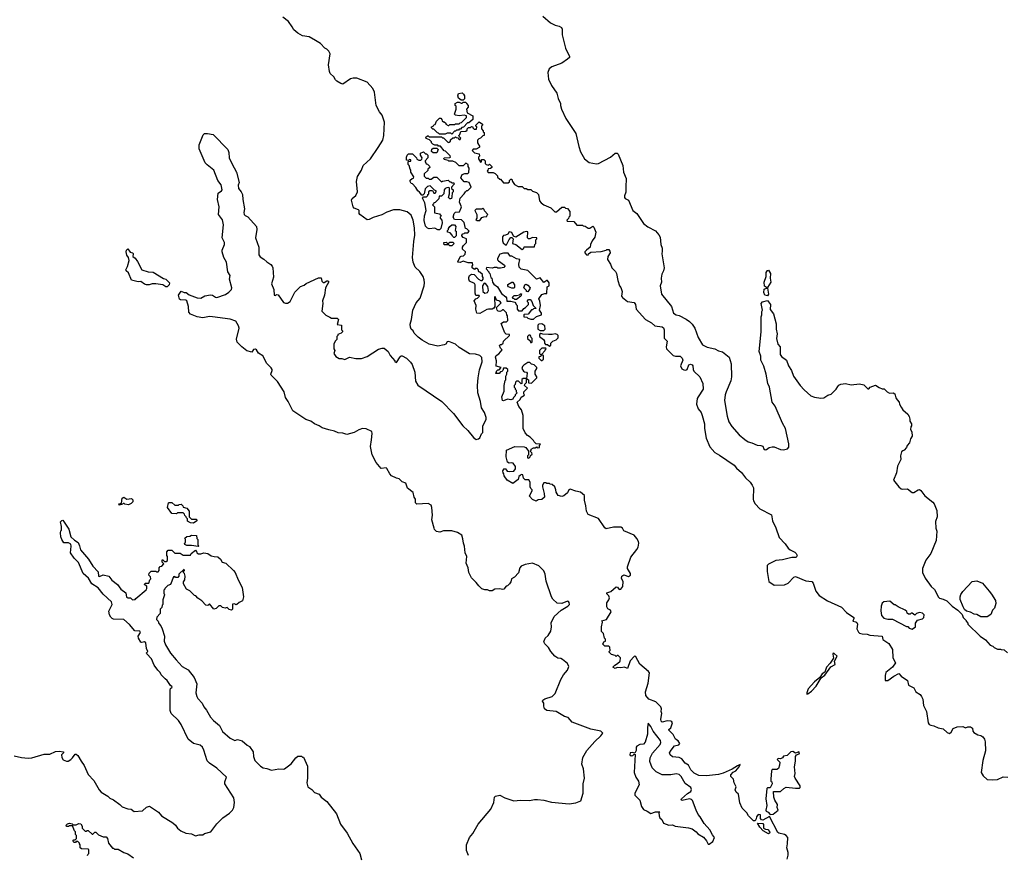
# Model space of a CAD drawing. Extents: x 1862350 to 2057294, y 212041 to 437318.
# Tile 260 of 301: x 1953005 to 1963487, y 386575 to 395467. Entities that reach past the tile are written whole.
import ezdxf

# ---------------------------------------------------------------- set-up
doc = ezdxf.new("R2010")
doc.units = 0

msp = doc.modelspace()

# ---------------------------------------------------------------- linework, layer by layer
at = {"layer": '0CON10XD'}
for points in [[(1955312, 393845), (1955342, 393735), (1955329, 393705), (1955335, 393672), (1955364, 393635), (1955378, 393605), (1955380, 393555), (1955398, 393455), (1955390, 393415), (1955393, 393395), (1955405, 393382), (1955435, 393368), (1955527, 393265), (1955529, 393235), (1955514, 393145), (1955551, 393045), (1955552, 392965), (1955565, 392944), (1955605, 392920), (1955635, 392890), (1955680, 392860), (1955693, 392845), (1955700, 392825), (1955706, 392726), (1955686, 392655), (1955711, 392595), (1955714, 392535), (1955727, 392533), (1955737, 392543), (1955755, 392539), (1955815, 392457), (1955835, 392449), (1955855, 392450), (1955885, 392468), (1955935, 392568), (1955994, 392626), (1956035, 392640), (1956055, 392658), (1956185, 392720), (1956215, 392720), (1956223, 392683), (1956235, 392670), (1956245, 392670), (1956275, 392688), (1956287, 392687), (1956297, 392677), (1956262, 392615), (1956248, 392535), (1956228, 392475), (1956232, 392445), (1956222, 392365), (1956264, 392324), (1956305, 392300), (1956325, 392292), (1956385, 392290), (1956398, 392275), (1956383, 392223), (1956430, 392215), (1956430, 392165), (1956440, 392155), (1956440, 392145), (1956428, 392132), (1956392, 392118), (1956390, 392105), (1956380, 392095), (1956380, 392065), (1956363, 392047), (1956350, 392015), (1956350, 391965), (1956358, 391945), (1956348, 391915), (1956371, 391881), (1956405, 391862), (1956435, 391861), (1956465, 391851), (1956516, 391874), (1956583, 391863), (1956645, 391861), (1956705, 391882), (1956825, 391960), (1956865, 391973), (1956885, 391973), (1956927, 391935), (1956948, 391895), (1957000, 391835), (1957000, 391825), (1957015, 391820), (1957055, 391880), (1957065, 391890), (1957075, 391890), (1957122, 391865), (1957165, 391823), (1957182, 391798), (1957210, 391715), (1957220, 391620), (1957245, 391577), (1957499, 391405), (1957623, 391275), (1957724, 391145), (1957777, 391095), (1957835, 391020), (1957865, 390998), (1957890, 391005), (1957903, 391017), (1957922, 391058), (1957936, 391074), (1957937, 391143), (1957970, 391215), (1957970, 391235), (1957954, 391285), (1957922, 391335), (1957911, 391405), (1957882, 391495), (1957878, 391575), (1957884, 391656), (1957899, 391739), (1957929, 391825), (1957925, 391872), (1957905, 391894), (1957858, 391908), (1957792, 391912), (1957685, 391978), (1957644, 392014), (1957575, 392042), (1957555, 392040), (1957540, 392015), (1957525, 392008), (1957455, 391992), (1957364, 392014), (1957290, 392055), (1957247, 392087), (1957205, 392130), (1957192, 392155), (1957172, 392175), (1957164, 392194), (1957160, 392225), (1957177, 392275), (1957190, 392375), (1957226, 392455), (1957268, 392502), (1957310, 392635), (1957314, 392665), (1957312, 392698), (1957299, 392735), (1957266, 392786), (1957214, 392835), (1957194, 392885), (1957188, 392935), (1957199, 393105), (1957211, 393175), (1957208, 393252), (1957192, 393332), (1957172, 393385), (1957131, 393421), (1957053, 393443), (1956985, 393442), (1956915, 393420), (1956859, 393391), (1956769, 393361), (1956725, 393340), (1956705, 393338), (1956626, 393395), (1956619, 393405), (1956620, 393435), (1956612, 393445), (1956565, 393460), (1956554, 393474), (1956536, 393545), (1956546, 393564), (1956582, 393595), (1956602, 393635), (1956592, 393745), (1956601, 393799), (1956644, 393865), (1956661, 393915), (1956738, 393985), (1956821, 394105), (1956869, 394185), (1956881, 394235), (1956890, 394375), (1956865, 394450), (1956836, 394486), (1956801, 394555), (1956782, 394695), (1956764, 394734), (1956705, 394801), (1956595, 394844), (1956555, 394846), (1956525, 394837), (1956445, 394781), (1956425, 394786), (1956382, 394812), (1956366, 394826), (1956349, 394859), (1956310, 394895), (1956302, 394915), (1956294, 394985), (1956310, 395105), (1956295, 395132), (1956275, 395152), (1956255, 395162), (1956208, 395215), (1956155, 395247), (1956085, 395283), (1956015, 395296), (1955965, 395324), (1955925, 395360), (1955905, 395392), (1955868, 395448), (1955805, 395494)], [(1958575, 395504), (1958655, 395432), (1958705, 395408), (1958749, 395399), (1958774, 395384), (1958780, 395365), (1958779, 395305), (1958814, 395165), (1958858, 395075), (1958858, 395065), (1958838, 395045), (1958778, 395005), (1958670, 394965), (1958640, 394945), (1958628, 394905), (1958634, 394834), (1958666, 394766), (1958723, 394685), (1958738, 394628), (1958763, 394575), (1958761, 394555), (1958774, 394514), (1958820, 394415), (1958926, 394256), (1958956, 394116), (1958975, 394062), (1959016, 393986), (1959068, 393948), (1959144, 393934), (1959165, 393936), (1959295, 394004), (1959345, 394046), (1959365, 394046), (1959375, 394037), (1959426, 393915), (1959434, 393845), (1959462, 393775), (1959456, 393685), (1959459, 393631), (1959444, 393594), (1959442, 393575), (1959450, 393565), (1959486, 393546), (1959531, 393435), (1959575, 393403), (1959645, 393297), (1959693, 393263), (1959775, 393219), (1959809, 393179), (1959822, 393152), (1959829, 393075), (1959844, 393035), (1959844, 393004), (1959841, 392975), (1959866, 392825), (1959858, 392795), (1959840, 392760), (1959834, 392715), (1959838, 392672), (1959823, 392635), (1959837, 392547), (1959944, 392415), (1959965, 392344), (1959993, 392325), (1960025, 392319), (1960099, 392279), (1960136, 392255), (1960165, 392225), (1960191, 392185), (1960227, 392085), (1960275, 392006), (1960325, 391982), (1960405, 391965), (1960445, 391944), (1960485, 391934), (1960556, 391876), (1960580, 391805), (1960584, 391665), (1960574, 391625), (1960526, 391505), (1960514, 391475), (1960508, 391415), (1960535, 391248), (1960555, 391188), (1960585, 391138), (1960665, 391050), (1960725, 390998), (1960760, 390975), (1960800, 390965), (1960855, 390938), (1960896, 390936), (1960915, 390928), (1960925, 390900), (1960941, 390891), (1960955, 390893), (1960985, 390913), (1961015, 390920), (1961035, 390920), (1961105, 390892), (1961135, 390888), (1961180, 390900), (1961192, 390918), (1961192, 390955), (1961159, 391115), (1961124, 391174), (1961046, 391355), (1961017, 391395), (1960986, 391555), (1960969, 391595), (1960951, 391695), (1960925, 391778), (1960893, 391845), (1960893, 391885), (1960877, 391935), (1960898, 392145), (1960898, 392305), (1960907, 392325), (1960907, 392363), (1960912, 392375), (1960898, 392445), (1960914, 392466), (1960965, 392480), (1960996, 392435), (1960993, 392383), (1961028, 392338), (1961059, 392229), (1961057, 392175), (1961067, 392125), (1961062, 392075), (1961074, 392015), (1961100, 391985), (1961101, 391905), (1961113, 391883), (1961168, 391845), (1961190, 391785), (1961220, 391735), (1961242, 391672), (1961313, 391573), (1961355, 391527), (1961428, 391465), (1961465, 391451), (1961535, 391439), (1961565, 391443), (1961609, 391471), (1961645, 391482), (1961698, 391535), (1961715, 391562), (1961724, 391576), (1961745, 391588), (1961795, 391597), (1961855, 391582), (1961945, 391592), (1961991, 391581), (1962021, 391551), (1962035, 391540), (1962045, 391540), (1962060, 391555), (1962115, 391578), (1962155, 391552), (1962185, 391540), (1962208, 391538), (1962240, 391505), (1962265, 391492), (1962305, 391497), (1962322, 391485), (1962333, 391443), (1962345, 391420), (1962367, 391397), (1962370, 391375), (1962388, 391345), (1962408, 391315), (1962459, 391269), (1962474, 391244), (1962482, 391215), (1962480, 391195), (1962500, 391165), (1962500, 391145), (1962490, 391135), (1962488, 391105), (1962502, 391082), (1962507, 391035), (1962487, 391005), (1962477, 390965), (1962454, 390936), (1962446, 390914), (1962420, 390885), (1962405, 390880), (1962393, 390867), (1962383, 390825), (1962384, 390785), (1962348, 390715), (1962340, 390645), (1962308, 390565), (1962364, 390494), (1962390, 390475), (1962405, 390470), (1962455, 390473), (1962505, 390437), (1962525, 390437), (1962570, 390465), (1962585, 390467), (1962598, 390458), (1962640, 390400), (1962725, 390334), (1962741, 390315), (1962770, 390245), (1962772, 390175), (1962753, 390127), (1962758, 390055), (1962768, 390025), (1962760, 389925), (1962704, 389785), (1962651, 389715), (1962617, 389625), (1962617, 389585), (1962644, 389524), (1962708, 389435), (1962743, 389403), (1962785, 389320), (1962795, 389310), (1962835, 389302), (1962875, 389282), (1962930, 389225), (1962993, 389183), (1963038, 389138), (1963050, 389105), (1963080, 389075), (1963080, 389065), (1963100, 389045), (1963100, 389035), (1963230, 388905), (1963286, 388866), (1963335, 388812), (1963365, 388800), (1963380, 388785), (1963415, 388770), (1963445, 388770), (1963453, 388763), (1963485, 388760), (1963520, 388730)], [(1957725, 394610), (1957705, 394610), (1957675, 394630), (1957668, 394655), (1957675, 394680), (1957715, 394688), (1957730, 394675), (1957740, 394655), (1957740, 394625), (1957725, 394610)], [(1957605, 394250), (1957595, 394260), (1957555, 394260), (1957535, 394250), (1957475, 394250), (1957465, 394260), (1957452, 394262), (1957415, 394300), (1957402, 394302), (1957390, 394315), (1957390, 394325), (1957408, 394332), (1957412, 394348), (1957428, 394352), (1957442, 394388), (1957475, 394420), (1957488, 394418), (1957500, 394405), (1957502, 394392), (1957515, 394380), (1957525, 394380), (1957540, 394365), (1957540, 394355), (1957565, 394340), (1957575, 394340), (1957585, 394350), (1957635, 394350), (1957645, 394360), (1957685, 394360), (1957695, 394370), (1957708, 394372), (1957760, 394425), (1957760, 394445), (1957735, 394450), (1957685, 394442), (1957645, 394450), (1957632, 394462), (1957650, 394515), (1957650, 394545), (1957640, 394555), (1957640, 394575), (1957665, 394590), (1957685, 394590), (1957705, 394580), (1957715, 394580), (1957725, 394590), (1957755, 394590), (1957760, 394575), (1957780, 394555), (1957780, 394535), (1957760, 394515), (1957770, 394475), (1957830, 394445), (1957830, 394405), (1957785, 394370), (1957772, 394368), (1957728, 394322), (1957712, 394318), (1957698, 394302), (1957685, 394300), (1957675, 394290), (1957655, 394290), (1957645, 394280), (1957635, 394280), (1957605, 394250)], [(1958364, 391116), (1958366, 391255), (1958346, 391316), (1958319, 391349), (1958302, 391395), (1958332, 391425), (1958345, 391450), (1958378, 391472), (1958370, 391485), (1958370, 391505), (1958410, 391545), (1958380, 391575), (1958382, 391588), (1958400, 391605), (1958400, 391650), (1958420, 391635), (1958422, 391602), (1958455, 391600), (1958510, 391655), (1958510, 391665), (1958492, 391695), (1958493, 391727), (1958510, 391755), (1958510, 391765), (1958480, 391795), (1958455, 391800), (1958435, 391820), (1958415, 391818), (1958371, 391789), (1958358, 391775), (1958352, 391755), (1958367, 391727), (1958378, 391718), (1958400, 391715), (1958408, 391705), (1958400, 391650), (1958365, 391650), (1958352, 391638), (1958350, 391595), (1958345, 391590), (1958315, 391620), (1958295, 391620), (1958282, 391608), (1958280, 391585), (1958270, 391575), (1958270, 391555), (1958280, 391545), (1958280, 391535), (1958290, 391525), (1958290, 391505), (1958300, 391495), (1958280, 391475), (1958280, 391465), (1958260, 391445), (1958255, 391430), (1958235, 391422), (1958197, 391427), (1958155, 391411), (1958144, 391414), (1958136, 391455), (1958161, 391515), (1958163, 391575), (1958173, 391627), (1958180, 391635), (1958180, 391675), (1958190, 391695), (1958190, 391715), (1958200, 391725), (1958200, 391745), (1958185, 391760), (1958155, 391760), (1958148, 391732), (1958138, 391722), (1958122, 391718), (1958108, 391702), (1958075, 391700), (1958070, 391705), (1958080, 391715), (1958080, 391725), (1958095, 391740), (1958108, 391742), (1958130, 391765), (1958078, 391778), (1958079, 391835), (1958070, 391875), (1958076, 391894), (1958105, 391910), (1958140, 391955), (1958125, 391970), (1958112, 391998), (1958125, 392010), (1958135, 392010), (1958150, 392025), (1958154, 392046), (1958220, 392105), (1958218, 392118), (1958185, 392122), (1958168, 392135), (1958130, 392235), (1958155, 392252), (1958187, 392253), (1958200, 392265), (1958198, 392315), (1958190, 392325), (1958187, 392347), (1958155, 392380), (1958145, 392380), (1958135, 392368), (1958115, 392361), (1958098, 392365), (1958087, 392375), (1958080, 392405), (1958130, 392455), (1958115, 392470), (1958082, 392482), (1958065, 392520), (1958060, 392515), (1958062, 392415), (1958053, 392397), (1958033, 392387), (1957995, 392388), (1957978, 392382), (1957905, 392340), (1957872, 392345), (1957861, 392385), (1957866, 392426), (1957843, 392475), (1957862, 392498), (1957878, 392502), (1957900, 392525), (1957895, 392530), (1957862, 392532), (1957854, 392555), (1957854, 392644), (1957845, 392660), (1957794, 392685), (1957786, 392705), (1957786, 392725), (1957794, 392746), (1957815, 392760), (1957844, 392754), (1957890, 392705), (1957915, 392692), (1957927, 392693), (1957940, 392705), (1957940, 392725), (1957933, 392733), (1957930, 392755), (1957905, 392780), (1957892, 392782), (1957887, 392807), (1957875, 392820), (1957855, 392820), (1957845, 392810), (1957820, 392825), (1957820, 392845), (1957828, 392855), (1957825, 392880), (1957778, 392878), (1957725, 392898), (1957695, 392882), (1957670, 392885), (1957670, 392895), (1957698, 392945), (1957705, 392952), (1957730, 392955), (1957748, 392972), (1957750, 392995), (1957720, 393025), (1957720, 393045), (1957730, 393065), (1957760, 393095), (1957760, 393135), (1957725, 393150), (1957710, 393165), (1957710, 393175), (1957722, 393188), (1957735, 393190), (1957745, 393200), (1957775, 393200), (1957790, 393215), (1957765, 393240), (1957750, 393245), (1957737, 393307), (1957708, 393338), (1957635, 393340), (1957618, 393365), (1957630, 393405), (1957645, 393420), (1957688, 393422), (1957706, 393464), (1957708, 393475), (1957688, 393525), (1957693, 393567), (1957738, 393612), (1957750, 393635), (1957765, 393650), (1957775, 393650), (1957810, 393685), (1957790, 393735), (1957765, 393742), (1957735, 393740), (1957700, 393785), (1957715, 393820), (1957745, 393830), (1957775, 393830), (1957788, 393842), (1957790, 393885), (1957780, 393905), (1957780, 393925), (1957755, 393940), (1957725, 393910), (1957685, 393910), (1957647, 393947), (1957615, 393960), (1957575, 393960), (1957565, 393970), (1957525, 393980), (1957520, 393985), (1957522, 393998), (1957585, 394000), (1957590, 394005), (1957588, 394018), (1957538, 394068), (1957522, 394072), (1957485, 394120), (1957465, 394120), (1957455, 394130), (1957425, 394130), (1957402, 394142), (1957390, 394155), (1957388, 394168), (1957368, 394188), (1957332, 394202), (1957330, 394215), (1957345, 394230), (1957355, 394230), (1957365, 394220), (1957495, 394220), (1957505, 394210), (1957518, 394208), (1957565, 394160), (1957578, 394162), (1957590, 394175), (1957592, 394188), (1957615, 394210), (1957635, 394210), (1957645, 394220), (1957652, 394212), (1957668, 394208), (1957682, 394192), (1957695, 394190), (1957700, 394205), (1957682, 394222), (1957680, 394235), (1957690, 394245), (1957702, 394278), (1957755, 394280), (1957768, 394292), (1957770, 394305), (1957782, 394318), (1957805, 394320), (1957815, 394330), (1957828, 394328), (1957830, 394315), (1957842, 394302), (1957868, 394302), (1957870, 394325), (1957860, 394335), (1957860, 394345), (1957895, 394380), (1957930, 394355), (1957930, 394345), (1957920, 394335), (1957920, 394305), (1957940, 394285), (1957940, 394275), (1957950, 394265), (1957950, 394235), (1957935, 394230), (1957910, 394205), (1957892, 394198), (1957880, 394185), (1957880, 394155), (1957902, 394115), (1957898, 394105), (1957865, 394088), (1957832, 394088), (1957820, 394075), (1957845, 394050), (1957895, 394040), (1957900, 394015), (1957890, 394005), (1957890, 393985), (1957912, 393952), (1957920, 393955), (1957922, 393978), (1957945, 393980), (1957960, 393965), (1957960, 393935), (1957970, 393925), (1957995, 393920), (1958005, 393930), (1958030, 393905), (1958030, 393895), (1958018, 393882), (1957992, 393878), (1957990, 393865), (1957980, 393855), (1957992, 393842), (1958045, 393840), (1958065, 393830), (1958090, 393805), (1958092, 393792), (1958115, 393770), (1958125, 393770), (1958155, 393730), (1958205, 393730), (1958218, 393742), (1958220, 393755), (1958235, 393770), (1958245, 393770), (1958250, 393745), (1958272, 393712), (1958313, 393693), (1958355, 393690), (1958375, 393670), (1958395, 393670), (1958415, 393660), (1958445, 393660), (1958463, 393643), (1958507, 393627), (1958527, 393607), (1958538, 393538), (1958557, 393517), (1958585, 393498), (1958660, 393465), (1958703, 393423), (1958718, 393422), (1958775, 393470), (1958805, 393470), (1958815, 393460), (1958837, 393457), (1958860, 393425), (1958860, 393375), (1958850, 393365), (1958848, 393352), (1958830, 393335), (1958832, 393322), (1958905, 393320), (1958935, 393280), (1958995, 393280), (1959002, 393272), (1959025, 393270), (1959055, 393250), (1959075, 393250), (1959105, 393270), (1959118, 393258), (1959138, 393205), (1959127, 393153), (1959098, 393112), (1959082, 393075), (1959078, 393045), (1959038, 393015), (1959020, 392995), (1959020, 392985), (1959040, 392965), (1959055, 392962), (1959060, 392975), (1959085, 392992), (1959195, 393000), (1959247, 393013), (1959255, 393020), (1959275, 393020), (1959288, 393005), (1959290, 392985), (1959267, 392945), (1959262, 392915), (1959296, 392866), (1959310, 392825), (1959346, 392786), (1959357, 392767), (1959373, 392693), (1959390, 392635), (1959405, 392618), (1959413, 392595), (1959417, 392575), (1959410, 392525), (1959422, 392512), (1959475, 392468), (1959545, 392457), (1959561, 392435), (1959566, 392385), (1959667, 392277), (1959732, 392242), (1959768, 392208), (1959845, 392199), (1959858, 392188), (1959867, 392167), (1959867, 392076), (1959898, 392045), (1959887, 391985), (1959890, 391965), (1959962, 391895), (1959986, 391886), (1960035, 391886), (1960059, 391865), (1960064, 391845), (1960040, 391785), (1960052, 391752), (1960075, 391739), (1960095, 391738), (1960109, 391745), (1960128, 391795), (1960145, 391801), (1960162, 391795), (1960170, 391785), (1960173, 391745), (1960182, 391725), (1960244, 391665), (1960278, 391595), (1960281, 391535), (1960226, 391454), (1960218, 391435), (1960211, 391375), (1960227, 391327), (1960258, 391288), (1960270, 391255), (1960296, 391165), (1960296, 391115), (1960314, 391015), (1960351, 390921), (1960405, 390862), (1960454, 390834), (1960612, 390725), (1960634, 390695), (1960688, 390648), (1960732, 390592), (1960781, 390545), (1960804, 390515), (1960816, 390485), (1960813, 390365), (1960818, 390345), (1960836, 390316), (1960885, 390263), (1961007, 390197), (1961019, 390135), (1961055, 390058), (1961091, 389955), (1961155, 389889), (1961185, 389843), (1961208, 389825), (1961255, 389801), (1961272, 389785), (1961280, 389765), (1961270, 389745), (1961225, 389744), (1961125, 389718), (1961055, 389711), (1960977, 389673), (1960961, 389659), (1960961, 389595), (1960980, 389490), (1961035, 389451), (1961145, 389452), (1961185, 389472), (1961245, 389535), (1961265, 389541), (1961375, 389496), (1961439, 389489), (1961452, 389472), (1961480, 389385), (1961515, 389339), (1961605, 389281), (1961755, 389214), (1961805, 389157), (1961884, 389105), (1961886, 389095), (1961873, 389065), (1961905, 389059), (1961915, 389051), (1961922, 389035), (1961921, 389011)], [(1957782, 386572), (1957760, 386625), (1957761, 386685), (1957794, 386765), (1957829, 386805), (1957884, 386905), (1958019, 387065), (1958052, 387138), (1958058, 387192), (1958070, 387205), (1958116, 387216), (1958170, 387185), (1958265, 387156), (1958335, 387162), (1958432, 387158), (1958485, 387168), (1958518, 387168), (1958585, 387161), (1958665, 387139), (1958855, 387123), (1958925, 387133), (1958980, 387155), (1959003, 387235), (1959003, 387335), (1959017, 387395), (1959006, 387496), (1958990, 387545), (1958999, 387615), (1959041, 387689), (1959126, 387784), (1959193, 387847), (1959212, 387875), (1959192, 387895), (1959085, 387918), (1958885, 387991), (1958842, 388042), (1958805, 388050), (1958715, 388104), (1958615, 388117), (1958593, 388135), (1958583, 388163), (1958584, 388194), (1958571, 388215), (1958573, 388225), (1958595, 388240), (1958674, 388265), (1958705, 388295), (1958764, 388445), (1958793, 388495), (1958835, 388545), (1958850, 388585), (1958837, 388615), (1958785, 388660), (1958765, 388670), (1958735, 388674), (1958703, 388695), (1958658, 388745), (1958635, 388785), (1958594, 388824), (1958585, 388845), (1958598, 388885), (1958630, 388915), (1958660, 388960), (1958668, 389005), (1958663, 389047), (1958693, 389117), (1958768, 389182), (1958841, 389225), (1958859, 389245), (1958856, 389265), (1958847, 389277), (1958835, 389279), (1958775, 389254), (1958725, 389256), (1958682, 389302), (1958668, 389325), (1958611, 389491), (1958600, 389565), (1958585, 389602), (1958532, 389655), (1958465, 389683), (1958385, 389670), (1958345, 389652), (1958330, 389635), (1958315, 389582), (1958272, 389535), (1958242, 389515), (1958233, 389485), (1958218, 389462), (1958197, 389443), (1958185, 389440), (1958160, 389405), (1958145, 389402), (1958115, 389412), (1958063, 389407), (1958035, 389390), (1958005, 389390), (1957985, 389400), (1957955, 389398), (1957925, 389412), (1957891, 389441), (1957866, 389476), (1957816, 389526), (1957788, 389585), (1957780, 389635), (1957759, 389685), (1957764, 389755), (1957748, 389795), (1957741, 389865), (1957730, 389895), (1957724, 389944), (1957710, 389980), (1957665, 390010), (1957605, 390028), (1957515, 390026), (1957477, 390013), (1957442, 390022), (1957422, 390042), (1957416, 390056), (1957394, 390144), (1957399, 390195), (1957392, 390275), (1957385, 390300), (1957355, 390317), (1957232, 390312), (1957220, 390325), (1957218, 390365), (1957204, 390385), (1957192, 390435), (1957135, 390481), (1957115, 390534), (1957075, 390550), (1957045, 390580), (1957015, 390587), (1956963, 390613), (1956944, 390635), (1956915, 390692), (1956905, 390698), (1956852, 390692), (1956798, 390755), (1956756, 390836), (1956738, 390925), (1956751, 390995), (1956757, 391065), (1956753, 391083), (1956695, 391113), (1956656, 391116), (1956615, 391101), (1956567, 391073), (1956488, 391052), (1956445, 391068), (1956395, 391071), (1956355, 391089), (1956295, 391104), (1956225, 391124), (1956192, 391145), (1956142, 391165), (1956105, 391193), (1956052, 391212), (1955913, 391305), (1955864, 391405), (1955834, 391445), (1955819, 391505), (1955750, 391615), (1955683, 391683), (1955679, 391695), (1955694, 391735), (1955692, 391745), (1955682, 391762), (1955637, 391807), (1955595, 391891), (1955548, 391918), (1955525, 391955), (1955515, 391961), (1955493, 391957), (1955475, 391928), (1955424, 391944), (1955371, 391985), (1955321, 392035), (1955314, 392066), (1955341, 392185), (1955335, 392208), (1955305, 392257), (1955245, 392281), (1955056, 392306), (1955025, 392309), (1954953, 392293), (1954895, 392303), (1954822, 392332), (1954806, 392355), (1954802, 392415), (1954784, 392474), (1954772, 392482), (1954717, 392486), (1954705, 392493), (1954696, 392535), (1954725, 392577), (1954755, 392565), (1954778, 392565), (1954810, 392540), (1954896, 392506), (1954935, 392504), (1954975, 392529), (1955035, 392538), (1955057, 392537), (1955090, 392515), (1955105, 392512), (1955196, 392544), (1955232, 392568), (1955258, 392595), (1955264, 392615), (1955240, 392705), (1955244, 392745), (1955221, 392785), (1955208, 392885), (1955178, 392935), (1955160, 392995), (1955162, 393015), (1955186, 393075), (1955184, 393095), (1955162, 393145), (1955176, 393285), (1955165, 393336), (1955121, 393395), (1955129, 393475), (1955110, 393555), (1955118, 393622), (1955155, 393645), (1955159, 393655), (1955149, 393709), (1955113, 393755), (1955071, 393865), (1955001, 393921), (1954980, 393945), (1954915, 394092), (1954914, 394135), (1954959, 394241), (1954974, 394256), (1955003, 394257), (1955064, 394244), (1955220, 394085), (1955232, 394055), (1955236, 393995), (1955262, 393935), (1955312, 393845)], [(1957475, 393230), (1957455, 393232), (1957425, 393250), (1957365, 393240), (1957345, 393248), (1957325, 393270), (1957310, 393330), (1957315, 393380), (1957332, 393435), (1957318, 393518), (1957292, 393568), (1957305, 393580), (1957337, 393583), (1957350, 393595), (1957350, 393605), (1957360, 393615), (1957360, 393635), (1957372, 393648), (1957398, 393648), (1957415, 393620), (1957428, 393622), (1957440, 393635), (1957440, 393645), (1957422, 393652), (1957375, 393700), (1957345, 393690), (1957322, 393668), (1957310, 393615), (1957295, 393600), (1957285, 393600), (1957262, 393632), (1957242, 393645), (1957222, 393682), (1957185, 393720), (1957174, 393724), (1957160, 393745), (1957162, 393758), (1957182, 393778), (1957198, 393782), (1957200, 393795), (1957170, 393845), (1957170, 393865), (1957160, 393875), (1957150, 393915), (1957140, 393925), (1957142, 393958), (1957168, 393962), (1957170, 393975), (1957155, 393980), (1957145, 393970), (1957122, 393972), (1957122, 394005), (1957130, 394025), (1957145, 394040), (1957185, 394040), (1957228, 393998), (1957232, 393982), (1957255, 393972), (1957275, 393972), (1957287, 393983), (1957288, 393995), (1957270, 394025), (1957272, 394048), (1957305, 394060), (1957325, 394040), (1957335, 394040), (1957350, 394025), (1957350, 393995), (1957320, 393965), (1957320, 393955), (1957330, 393945), (1957332, 393932), (1957345, 393930), (1957368, 393908), (1957370, 393895), (1957350, 393875), (1957348, 393862), (1957312, 393828), (1957312, 393802), (1957332, 393782), (1957355, 393780), (1957365, 393770), (1957385, 393770), (1957415, 393790), (1957445, 393790), (1957495, 393740), (1957505, 393750), (1957565, 393760), (1957585, 393740), (1957595, 393740), (1957605, 393730), (1957625, 393730), (1957630, 393715), (1957600, 393685), (1957602, 393672), (1957620, 393655), (1957620, 393635), (1957610, 393625), (1957607, 393583), (1957600, 393565), (1957592, 393562), (1957585, 393560), (1957570, 393575), (1957582, 393615), (1957580, 393675), (1957575, 393680), (1957553, 393677), (1957535, 393670), (1957523, 393657), (1957520, 393615), (1957495, 393590), (1957472, 393588), (1957468, 393562), (1957428, 393522), (1957412, 393518), (1957410, 393505), (1957400, 393495), (1957420, 393475), (1957422, 393412), (1957475, 393400), (1957490, 393375), (1957480, 393365), (1957480, 393355), (1957500, 393335), (1957502, 393305), (1957487, 393243), (1957475, 393230)], [(1957445, 394050), (1957405, 394050), (1957390, 394065), (1957392, 394088), (1957405, 394100), (1957445, 394100), (1957460, 394085), (1957445, 394050)], [(1957905, 393330), (1957925, 393360), (1957945, 393370), (1957978, 393372), (1957980, 393385), (1957990, 393395), (1957952, 393432), (1957948, 393448), (1957935, 393460), (1957925, 393450), (1957865, 393450), (1957850, 393435), (1957872, 393392), (1957870, 393355), (1957862, 393342), (1957875, 393330), (1957905, 393330)], [(1957635, 393150), (1957625, 393150), (1957612, 393162), (1957610, 393175), (1957588, 393198), (1957560, 393205), (1957560, 393225), (1957570, 393235), (1957570, 393245), (1957583, 393267), (1957605, 393282), (1957632, 393282), (1957648, 393265), (1957640, 393225), (1957650, 393215), (1957650, 393165), (1957635, 393150)], [(1958355, 393022), (1958370, 393035), (1958375, 393050), (1958485, 393050), (1958490, 393075), (1958500, 393085), (1958500, 393125), (1958510, 393135), (1958510, 393145), (1958465, 393148), (1958437, 393133), (1958420, 393135), (1958412, 393145), (1958415, 393210), (1958395, 393212), (1958370, 393205), (1958285, 393152), (1958262, 393162), (1958243, 393203), (1958215, 393208), (1958200, 393185), (1958177, 393173), (1958155, 393170), (1958143, 393157), (1958143, 393113), (1958152, 393092), (1958175, 393070), (1958188, 393072), (1958214, 393126), (1958235, 393150), (1958245, 393150), (1958258, 393135), (1958250, 393085), (1958286, 393076), (1958355, 393022)], [(1957605, 393060), (1957585, 393060), (1957575, 393070), (1957525, 393070), (1957520, 393095), (1957545, 393100), (1957555, 393090), (1957575, 393090), (1957585, 393100), (1957615, 393100), (1957630, 393085), (1957605, 393060)], [(1954575, 392623), (1954560, 392625), (1954527, 392647), (1954456, 392656), (1954415, 392657), (1954385, 392646), (1954355, 392646), (1954333, 392653), (1954295, 392681), (1954265, 392676), (1954195, 392694), (1954163, 392773), (1954138, 392795), (1954136, 392805), (1954151, 392839), (1954169, 392905), (1954162, 392935), (1954145, 392960), (1954139, 392995), (1954142, 393015), (1954155, 393027), (1954182, 392992), (1954208, 392985), (1954213, 392975), (1954210, 392945), (1954235, 392928), (1954258, 392895), (1954305, 392804), (1954374, 392784), (1954425, 392781), (1954535, 392712), (1954560, 392705), (1954598, 392665), (1954596, 392644), (1954575, 392623)], [(1958475, 392280), (1958505, 392310), (1958560, 392325), (1958560, 392345), (1958540, 392375), (1958548, 392425), (1958542, 392472), (1958532, 392495), (1958565, 392542), (1958595, 392552), (1958618, 392552), (1958620, 392625), (1958640, 392635), (1958640, 392665), (1958625, 392690), (1958615, 392690), (1958585, 392670), (1958545, 392720), (1958505, 392707), (1958415, 392798), (1958342, 392812), (1958322, 392835), (1958318, 392865), (1958330, 392915), (1958295, 392922), (1958245, 392950), (1958225, 392952), (1958205, 392982), (1958155, 392983), (1958118, 392972), (1958093, 392927), (1958093, 392913), (1958102, 392902), (1958166, 392856), (1958169, 392845), (1958159, 392831), (1958125, 392821), (1958095, 392822), (1958085, 392830), (1958055, 392830), (1958035, 392822), (1957975, 392830), (1957970, 392815), (1958000, 392785), (1958000, 392775), (1958010, 392765), (1958020, 392725), (1958030, 392715), (1958038, 392675), (1958051, 392651), (1958093, 392623), (1958134, 392554), (1958179, 392519), (1958187, 392507), (1958192, 392472), (1958232, 392472), (1958275, 392460), (1958288, 392448), (1958290, 392435), (1958300, 392425), (1958300, 392385), (1958315, 392370), (1958355, 392370), (1958370, 392395), (1958390, 392405), (1958420, 392435), (1958420, 392455), (1958410, 392465), (1958410, 392475), (1958422, 392488), (1958438, 392488), (1958458, 392468), (1958470, 392425), (1958498, 392398), (1958498, 392392), (1958475, 392390), (1958465, 392380), (1958455, 392380), (1958418, 392332), (1958375, 392330), (1958370, 392325), (1958373, 392303), (1958405, 392300), (1958415, 392290), (1958445, 392280), (1958475, 392280)], [(1960965, 392617), (1960955, 392617), (1960935, 392630), (1960931, 392675), (1960950, 392735), (1960952, 392775), (1960965, 392798), (1960975, 392802), (1960997, 392765), (1960993, 392715), (1961000, 392675), (1960965, 392617)], [(1957955, 392558), (1957985, 392564), (1957996, 392586), (1957989, 392629), (1957965, 392660), (1957948, 392662), (1957933, 392635), (1957936, 392576), (1957955, 392558)], [(1958245, 392608), (1958210, 392625), (1958200, 392635), (1958202, 392648), (1958245, 392673), (1958255, 392672), (1958273, 392645), (1958272, 392618), (1958265, 392610), (1958245, 392608)], [(1958415, 392570), (1958400, 392575), (1958400, 392585), (1958372, 392615), (1958384, 392646), (1958395, 392652), (1958413, 392643), (1958438, 392615), (1958437, 392603), (1958415, 392570)], [(1958295, 392490), (1958275, 392490), (1958265, 392500), (1958255, 392500), (1958250, 392515), (1958268, 392532), (1958295, 392532), (1958325, 392540), (1958335, 392550), (1958348, 392548), (1958340, 392525), (1958295, 392490)], [(1960965, 392528), (1960938, 392535), (1960926, 392565), (1960931, 392599), (1960955, 392610), (1960965, 392610), (1960976, 392545), (1960965, 392528)], [(1958585, 392160), (1958598, 392175), (1958595, 392210), (1958565, 392230), (1958532, 392228), (1958520, 392215), (1958520, 392175), (1958545, 392160), (1958585, 392160)], [(1958645, 391992), (1958658, 392002), (1958660, 392025), (1958680, 392045), (1958715, 392060), (1958738, 392082), (1958738, 392105), (1958726, 392116), (1958705, 392123), (1958675, 392117), (1958635, 392118), (1958575, 392120), (1958552, 392128), (1958540, 392115), (1958540, 392095), (1958580, 392065), (1958590, 392045), (1958590, 392025), (1958602, 392012), (1958625, 392010), (1958645, 391992)], [(1958455, 392030), (1958460, 392035), (1958460, 392075), (1958450, 392085), (1958448, 392098), (1958438, 392108), (1958425, 392110), (1958410, 392095), (1958410, 392075), (1958438, 392048), (1958442, 392032), (1958455, 392030)], [(1958565, 391840), (1958580, 391855), (1958580, 391895), (1958560, 391900), (1958560, 391905), (1958600, 391945), (1958600, 391955), (1958610, 391965), (1958605, 391970), (1958565, 391970), (1958540, 391945), (1958540, 391915), (1958560, 391895), (1958548, 391882), (1958532, 391878), (1958530, 391865), (1958555, 391840), (1958565, 391840)], [(1961174, 386535), (1961187, 386575), (1961187, 386605), (1961171, 386655), (1961180, 386695), (1961183, 386765), (1961166, 386785), (1961145, 386797), (1961085, 386810), (1961075, 386819), (1960988, 386988), (1960915, 386949), (1960902, 386952), (1960892, 386965), (1960890, 387005), (1960865, 387008), (1960848, 386985), (1960846, 386964), (1960835, 386940), (1960815, 386943), (1960765, 386994), (1960744, 387025), (1960695, 387077), (1960672, 387132), (1960656, 387226), (1960631, 387245), (1960622, 387272), (1960631, 387305), (1960610, 387345), (1960605, 387385), (1960574, 387414), (1960575, 387430), (1960601, 387459), (1960629, 387475), (1960663, 387515), (1960675, 387540), (1960645, 387528), (1960590, 387490), (1960495, 387449), (1960445, 387435), (1960315, 387422), (1960235, 387423), (1960185, 387447), (1960148, 387485), (1960125, 387535), (1960089, 387555), (1960055, 387600), (1960025, 387615), (1959955, 387624), (1959930, 387645), (1959924, 387665), (1959939, 387695), (1959975, 387738), (1960021, 387749), (1960031, 387765), (1960015, 387794), (1959985, 387809), (1959961, 387861), (1959916, 387905), (1959917, 387915), (1959938, 387932), (1959953, 387985), (1959949, 387995), (1959935, 388002), (1959896, 388004), (1959845, 387991), (1959835, 388003), (1959830, 388025), (1959842, 388082), (1959834, 388105), (1959839, 388135), (1959831, 388155), (1959777, 388207), (1959704, 388235), (1959670, 388275), (1959667, 388313), (1959696, 388405), (1959708, 388515), (1959700, 388530), (1959608, 388608), (1959565, 388688), (1959555, 388693), (1959545, 388690), (1959505, 388643), (1959475, 388564), (1959445, 388576), (1959405, 388568), (1959367, 388573), (1959345, 388563), (1959320, 388575), (1959341, 388599), (1959370, 388615), (1959398, 388642), (1959400, 388675), (1959375, 388700), (1959365, 388700), (1959355, 388690), (1959345, 388700), (1959305, 388710), (1959280, 388735), (1959280, 388745), (1959290, 388755), (1959288, 388788), (1959275, 388800), (1959235, 388800), (1959212, 388822), (1959222, 388848), (1959240, 388855), (1959240, 388875), (1959230, 388885), (1959220, 388935), (1959200, 388955), (1959197, 388977), (1959197, 389005), (1959208, 389055), (1959202, 389068), (1959252, 389085), (1959300, 389165), (1959293, 389183), (1959267, 389197), (1959257, 389217), (1959255, 389260), (1959277, 389293), (1959282, 389315), (1959277, 389335), (1959254, 389356), (1959255, 389366), (1959297, 389383), (1959355, 389430), (1959369, 389429), (1959385, 389404), (1959405, 389407), (1959426, 389435), (1959428, 389488), (1959411, 389521), (1959415, 389546), (1959435, 389561), (1959485, 389543), (1959507, 389555), (1959509, 389575), (1959477, 389625), (1959477, 389643), (1959512, 389748), (1959575, 389828), (1959588, 389852), (1959596, 389895), (1959594, 389915), (1959576, 389945), (1959545, 389980), (1959436, 390026), (1959422, 390055), (1959406, 390066), (1959326, 390066), (1959248, 390048), (1959235, 390058), (1959165, 390157), (1959055, 390200), (1959039, 390235), (1959033, 390295), (1959019, 390355), (1959017, 390405), (1958975, 390440), (1958925, 390449), (1958865, 390472), (1958852, 390465), (1958835, 390432), (1958799, 390401), (1958775, 390393), (1958738, 390405), (1958715, 390440), (1958712, 390465), (1958700, 390495), (1958675, 390520), (1958653, 390523), (1958645, 390530), (1958615, 390530), (1958605, 390540), (1958585, 390540), (1958570, 390515), (1958570, 390495), (1958588, 390425), (1958590, 390385), (1958565, 390362), (1958524, 390356), (1958503, 390343), (1958465, 390362), (1958433, 390395), (1958460, 390455), (1958460, 390465), (1958445, 390478), (1958438, 390495), (1958440, 390545), (1958425, 390570), (1958385, 390570), (1958368, 390588), (1958360, 390625), (1958345, 390628), (1958332, 390618), (1958320, 390605), (1958310, 390575), (1958255, 390530), (1958196, 390566), (1958162, 390612), (1958160, 390635), (1958150, 390645), (1958148, 390665), (1958165, 390690), (1958175, 390688), (1958194, 390664), (1958215, 390658), (1958265, 390663), (1958284, 390686), (1958283, 390713), (1958259, 390749), (1958245, 390752), (1958215, 390748), (1958199, 390759), (1958184, 390815), (1958188, 390885), (1958275, 390924), (1958375, 390922), (1958393, 390913), (1958420, 390875), (1958420, 390835), (1958410, 390825), (1958410, 390805), (1958425, 390800), (1958440, 390815), (1958442, 390828), (1958460, 390845), (1958458, 390858), (1958440, 390875), (1958450, 390885), (1958450, 390895), (1958475, 390910), (1958495, 390910), (1958505, 390920), (1958515, 390910), (1958540, 390915), (1958540, 390935), (1958548, 390948), (1958502, 390952), (1958480, 390975), (1958475, 390990), (1958440, 391025), (1958411, 391041), (1958385, 391070), (1958364, 391116)], [(1954065, 390300), (1954060, 390315), (1954088, 390322), (1954097, 390375), (1954115, 390386), (1954145, 390366), (1954195, 390370), (1954208, 390358), (1954210, 390335), (1954193, 390317), (1954165, 390304), (1954125, 390310), (1954118, 390318), (1954105, 390320), (1954098, 390312), (1954065, 390300)], [(1954855, 390110), (1954825, 390112), (1954792, 390132), (1954790, 390155), (1954780, 390165), (1954778, 390178), (1954762, 390192), (1954760, 390205), (1954745, 390220), (1954685, 390220), (1954675, 390210), (1954625, 390212), (1954580, 390275), (1954590, 390325), (1954595, 390330), (1954625, 390330), (1954655, 390300), (1954695, 390300), (1954703, 390307), (1954725, 390310), (1954740, 390295), (1954745, 390280), (1954785, 390270), (1954808, 390235), (1954810, 390175), (1954835, 390150), (1954885, 390150), (1954890, 390145), (1954890, 390135), (1954855, 390110)], [(1952945, 387634), (1953025, 387616), (1953095, 387610), (1953135, 387611), (1953265, 387650), (1953325, 387651), (1953385, 387679), (1953425, 387683), (1953470, 387675), (1953470, 387665), (1953451, 387645), (1953454, 387615), (1953469, 387589), (1953505, 387575), (1953522, 387578), (1953549, 387595), (1953568, 387612), (1953595, 387652), (1953605, 387652), (1953625, 387638), (1953659, 387575), (1953691, 387531), (1953733, 387433), (1953795, 387372), (1953850, 387270), (1953872, 387245), (1953944, 387204), (1953964, 387184), (1954005, 387164), (1954072, 387115), (1954095, 387092), (1954155, 387070), (1954190, 387065), (1954225, 387040), (1954312, 387048), (1954355, 387088), (1954387, 387097), (1954483, 387035), (1954516, 386996), (1954635, 386922), (1954663, 386895), (1954685, 386862), (1954720, 386835), (1954775, 386810), (1954835, 386802), (1954875, 386782), (1954915, 386792), (1954955, 386792), (1954973, 386807), (1955040, 386825), (1955102, 386908), (1955168, 386975), (1955238, 387022), (1955272, 387055), (1955283, 387085), (1955290, 387135), (1955283, 387185), (1955190, 387335), (1955188, 387355), (1955205, 387406), (1955102, 387502), (1955026, 387556), (1954999, 387579), (1954966, 387695), (1954950, 387725), (1954926, 387746), (1954855, 387766), (1954799, 387809), (1954725, 387968), (1954695, 388009), (1954618, 388085), (1954608, 388115), (1954606, 388334), (1954610, 388350), (1954628, 388365), (1954625, 388372), (1954611, 388381), (1954575, 388434), (1954552, 388452), (1954512, 388495), (1954501, 388521), (1954474, 388544), (1954437, 388597), (1954409, 388665), (1954357, 388717), (1954355, 388728), (1954369, 388745), (1954356, 388776), (1954347, 388837), (1954335, 388846), (1954305, 388839), (1954295, 388843), (1954271, 388885), (1954266, 388905), (1954290, 388945), (1954285, 388961), (1954232, 388962), (1954175, 389029), (1954115, 389084), (1954005, 389089), (1953989, 389095), (1953975, 389109), (1953960, 389135), (1953954, 389174), (1953988, 389245), (1953983, 389273), (1953895, 389353), (1953841, 389421), (1953774, 389464), (1953736, 389525), (1953679, 389575), (1953632, 389692), (1953585, 389737), (1953546, 389795), (1953552, 389865), (1953548, 389885), (1953525, 389900), (1953475, 389900), (1953454, 389934), (1953444, 389965), (1953440, 390005), (1953443, 390027), (1953450, 390035), (1953450, 390075), (1953440, 390125), (1953452, 390138), (1953465, 390140), (1953529, 390045), (1953550, 389965), (1953588, 389928), (1953626, 389905), (1953641, 389869)], [(1954905, 389860), (1954835, 389872), (1954783, 389873), (1954762, 389882), (1954760, 389895), (1954770, 389905), (1954770, 389935), (1954762, 389948), (1954783, 389967), (1954815, 389970), (1954835, 389980), (1954888, 389978), (1954890, 389945), (1954900, 389935), (1954902, 389882), (1954910, 389865), (1954905, 389860)], [(1953641, 389869), (1953651, 389825), (1953738, 389725), (1953782, 389652), (1953840, 389590), (1953844, 389544), (1953855, 389542), (1953895, 389559), (1953955, 389544), (1953985, 389501), (1954047, 389457), (1954080, 389405), (1954136, 389366), (1954143, 389323), (1954155, 389315), (1954183, 389313), (1954205, 389292), (1954233, 389297), (1954241, 389309), (1954350, 389400), (1954360, 389415), (1954358, 389438), (1954330, 389455), (1954345, 389470), (1954378, 389472), (1954390, 389505), (1954400, 389515), (1954397, 389537), (1954380, 389555), (1954382, 389578), (1954403, 389597), (1954415, 389600), (1954455, 389600), (1954465, 389590), (1954478, 389592), (1954490, 389605), (1954490, 389635), (1954502, 389648), (1954518, 389652), (1954540, 389675), (1954520, 389695), (1954522, 389718), (1954528, 389718), (1954545, 389700), (1954565, 389700), (1954578, 389712), (1954580, 389755), (1954570, 389765), (1954570, 389805), (1954585, 389820), (1954625, 389820), (1954655, 389790), (1954715, 389790), (1954745, 389770), (1954825, 389770), (1954832, 389788), (1954875, 389820), (1954888, 389808), (1954890, 389795), (1954908, 389782), (1954935, 389782), (1954965, 389792), (1955007, 389787), (1955043, 389763), (1955075, 389753), (1955115, 389752), (1955142, 389725), (1955160, 389695), (1955200, 389685), (1955280, 389605), (1955300, 389585), (1955330, 389505), (1955372, 389425), (1955387, 389325), (1955376, 389284), (1955340, 389265), (1955318, 389242), (1955305, 389240), (1955295, 389250), (1955272, 389248), (1955270, 389195), (1955258, 389182), (1955235, 389190), (1955215, 389210), (1955193, 389203), (1955165, 389212), (1955145, 389228), (1955125, 389228), (1955095, 389202), (1955073, 389193), (1955025, 389250), (1955007, 389233), (1954985, 389238), (1954944, 389284), (1954901, 389311), (1954880, 389335), (1954865, 389340), (1954815, 389388), (1954780, 389405), (1954750, 389465), (1954750, 389485), (1954762, 389505), (1954768, 389545), (1954760, 389575), (1954750, 389585), (1954750, 389595), (1954760, 389605), (1954755, 389620), (1954700, 389565), (1954700, 389545), (1954688, 389532), (1954665, 389530), (1954655, 389540), (1954642, 389538), (1954610, 389455), (1954583, 389447), (1954550, 389415), (1954550, 389405), (1954540, 389395), (1954540, 389365), (1954548, 389345), (1954530, 389295), (1954530, 389245), (1954520, 389235), (1954518, 389212), (1954500, 389195), (1954502, 389148), (1954465, 389110), (1954460, 389085), (1954480, 389065), (1954485, 389040), (1954507, 389017), (1954522, 388985), (1954546, 388906), (1954544, 388855), (1954558, 388815), (1954610, 388725), (1954672, 388655), (1954734, 388584), (1954798, 388548), (1954861, 388465), (1954889, 388399), (1954879, 388305), (1954889, 388265), (1954902, 388242), (1954946, 388195), (1954964, 388154), (1954995, 388120), (1955036, 388045), (1955068, 388008), (1955132, 387955), (1955165, 387893), (1955245, 387820), (1955295, 387798), (1955325, 387807), (1955375, 387793), (1955425, 387748), (1955453, 387733), (1955490, 387675), (1955493, 387625), (1955507, 387585), (1955569, 387525), (1955597, 387507), (1955635, 387500), (1955685, 387481), (1955765, 387494), (1955808, 387492), (1955824, 387496), (1955895, 387547), (1955945, 387612), (1955965, 387630), (1956005, 387630), (1956015, 387620), (1956025, 387620), (1956070, 387525), (1956069, 387395), (1956061, 387345), (1956071, 387305), (1956115, 387275), (1956143, 387243), (1956194, 387224), (1956213, 387195), (1956275, 387149), (1956376, 387016), (1956421, 386905), (1956490, 386810), (1956550, 386700), (1956626, 386595), (1956642, 386525)], [(1963235, 389112), (1963195, 389138), (1963165, 389142), (1963125, 389162), (1963083, 389173), (1963062, 389192), (1963048, 389218), (1963018, 389298), (1963018, 389325), (1963025, 389350), (1963045, 389382), (1963145, 389487), (1963195, 389497), (1963255, 389472), (1963324, 389384), (1963352, 389355), (1963392, 389285), (1963397, 389255), (1963382, 389205), (1963362, 389185), (1963343, 389137), (1963305, 389113), (1963235, 389112)], [(1962505, 388980), (1962540, 389005), (1962542, 389045), (1962562, 389078), (1962615, 389090), (1962630, 389105), (1962632, 389132), (1962615, 389150), (1962583, 389157), (1962552, 389148), (1962535, 389130), (1962505, 389150), (1962495, 389150), (1962485, 389140), (1962465, 389140), (1962452, 389152), (1962448, 389168), (1962430, 389185), (1962355, 389218), (1962325, 389240), (1962315, 389240), (1962268, 389278), (1962205, 389271), (1962185, 389256), (1962174, 389225), (1962171, 389175), (1962180, 389125), (1962205, 389098), (1962245, 389086), (1962295, 389086), (1962445, 389010), (1962458, 389008), (1962475, 388990), (1962505, 388980)], [(1961921, 389011), (1961917, 388985), (1961935, 388948), (1961945, 388940), (1961975, 388931), (1962025, 388928), (1962055, 388916), (1962186, 388906), (1962195, 388870), (1962258, 388828), (1962298, 388765), (1962300, 388675), (1962328, 388622), (1962296, 388575), (1962225, 388521), (1962217, 388487), (1962218, 388435), (1962245, 388434), (1962309, 388481), (1962365, 388509), (1962390, 388480), (1962456, 388436), (1962465, 388385), (1962525, 388356), (1962546, 388315), (1962591, 388285), (1962605, 388264), (1962619, 388235), (1962628, 388168), (1962658, 388105), (1962677, 387985), (1962687, 387967), (1962705, 387958), (1962735, 387954), (1962782, 387932), (1962835, 387919), (1962880, 387880), (1962902, 387872), (1962922, 387885), (1962942, 387925), (1962985, 387941), (1963045, 387946), (1963075, 387932), (1963098, 387942), (1963125, 387941), (1963147, 387927), (1963153, 387895), (1963163, 387883), (1963205, 387855), (1963238, 387848), (1963257, 387837), (1963275, 387812), (1963283, 387783), (1963286, 387685), (1963258, 387585), (1963242, 387455), (1963260, 387420), (1963305, 387383), (1963365, 387377), (1963415, 387381), (1963475, 387409), (1963525, 387405)], [(1961385, 388290), (1961395, 388293), (1961435, 388322), (1961485, 388373), (1961538, 388462), (1961577, 388493), (1961640, 388580), (1961685, 388605), (1961679, 388641), (1961708, 388695), (1961675, 388723), (1961665, 388724), (1961660, 388715), (1961668, 388672), (1961632, 388618), (1961593, 388575), (1961576, 388524), (1961549, 388505), (1961522, 388468), (1961465, 388420), (1961400, 388345), (1961383, 388303), (1961385, 388290)], [(1960345, 386692), (1960385, 386721), (1960402, 386765), (1960381, 386791), (1960353, 386845), (1960292, 386912), (1960250, 386985), (1960229, 387009), (1960206, 387056), (1960169, 387159), (1960155, 387170), (1960135, 387174), (1960057, 387157), (1960048, 387165), (1960051, 387175), (1960115, 387232), (1960150, 387255), (1960158, 387275), (1960149, 387295), (1960090, 387340), (1960045, 387414), (1960025, 387436), (1959995, 387442), (1959935, 387430), (1959845, 387432), (1959782, 387462), (1959737, 387507), (1959713, 387573), (1959717, 387613), (1959740, 387660), (1959823, 387755), (1959831, 387775), (1959827, 387795), (1959747, 387897), (1959725, 387946), (1959695, 387980), (1959688, 387935), (1959689, 387865), (1959663, 387777), (1959645, 387759), (1959605, 387755), (1959576, 387735), (1959569, 387725), (1959569, 387691), (1959555, 387660), (1959525, 387670), (1959504, 387665), (1959501, 387645), (1959515, 387632), (1959532, 387638), (1959545, 387650), (1959557, 387647), (1959548, 387455), (1959563, 387405), (1959592, 387365), (1959601, 387325), (1959552, 387235), (1959552, 387215), (1959605, 387160), (1959624, 387094), (1959645, 387063), (1959686, 387046), (1959725, 387018), (1959775, 387037), (1959818, 387038), (1959810, 387025), (1959812, 386995), (1959820, 386975), (1959842, 386955), (1959860, 386915), (1959915, 386897), (1959955, 386898), (1959984, 386884), (1960125, 386868), (1960165, 386858), (1960206, 386826), (1960224, 386804), (1960285, 386768), (1960315, 386730), (1960334, 386694), (1960345, 386692)], [(1960995, 387008), (1961025, 387011), (1961078, 387055), (1961070, 387085), (1961072, 387115), (1961043, 387163), (1961032, 387195), (1961030, 387255), (1961105, 387254), (1961138, 387285), (1961165, 387300), (1961265, 387288), (1961305, 387290), (1961312, 387298), (1961312, 387315), (1961260, 387395), (1961253, 387415), (1961260, 387445), (1961254, 387515), (1961264, 387575), (1961264, 387626), (1961276, 387644), (1961302, 387655), (1961306, 387666), (1961300, 387675), (1961265, 387662), (1961235, 387679), (1961215, 387676), (1961175, 387638), (1961135, 387628), (1961125, 387612), (1961105, 387602), (1961080, 387605), (1961070, 387595), (1961097, 387565), (1961094, 387535), (1961081, 387499), (1961065, 387486), (1961015, 387487), (1961008, 387475), (1961000, 387385), (1961002, 387365), (1961012, 387355), (1961014, 387335), (1960995, 387293), (1960965, 387292), (1960958, 387285), (1960949, 387175), (1960958, 387105), (1960948, 387055), (1960950, 387045), (1960972, 387032), (1960995, 387008)], [(1953728, 386572), (1953730, 386585), (1953740, 386595), (1953740, 386635), (1953735, 386640), (1953662, 386642), (1953650, 386655), (1953650, 386685), (1953640, 386695), (1953640, 386705), (1953625, 386720), (1953605, 386720), (1953598, 386712), (1953585, 386710), (1953570, 386725), (1953582, 386738), (1953595, 386740), (1953608, 386752), (1953610, 386785), (1953600, 386795), (1953600, 386825), (1953590, 386835), (1953568, 386888), (1953535, 386890), (1953525, 386880), (1953505, 386880), (1953500, 386895), (1953515, 386910), (1953535, 386918), (1953565, 386910), (1953575, 386900), (1953605, 386900), (1953635, 386912), (1953655, 386908), (1953670, 386885), (1953670, 386865), (1953702, 386832), (1953715, 386830), (1953722, 386838), (1953735, 386840), (1953775, 386800), (1953785, 386800), (1953805, 386820), (1953815, 386820), (1953843, 386793), (1953895, 386770), (1953925, 386770), (1953940, 386755), (1953950, 386705), (1953992, 386652), (1954005, 386650), (1954015, 386640), (1954055, 386640), (1954113, 386603), (1954155, 386592), (1954215, 386548)], [(1960975, 386803), (1960921, 386835), (1960884, 386875), (1960860, 386915), (1960915, 386914), (1960922, 386902), (1960924, 386864), (1960943, 386853), (1960968, 386848), (1960987, 386827), (1960989, 386815), (1960975, 386803)]]:
    msp.add_lwpolyline(points, dxfattribs=at)

doc.saveas('drawing.dxf')
